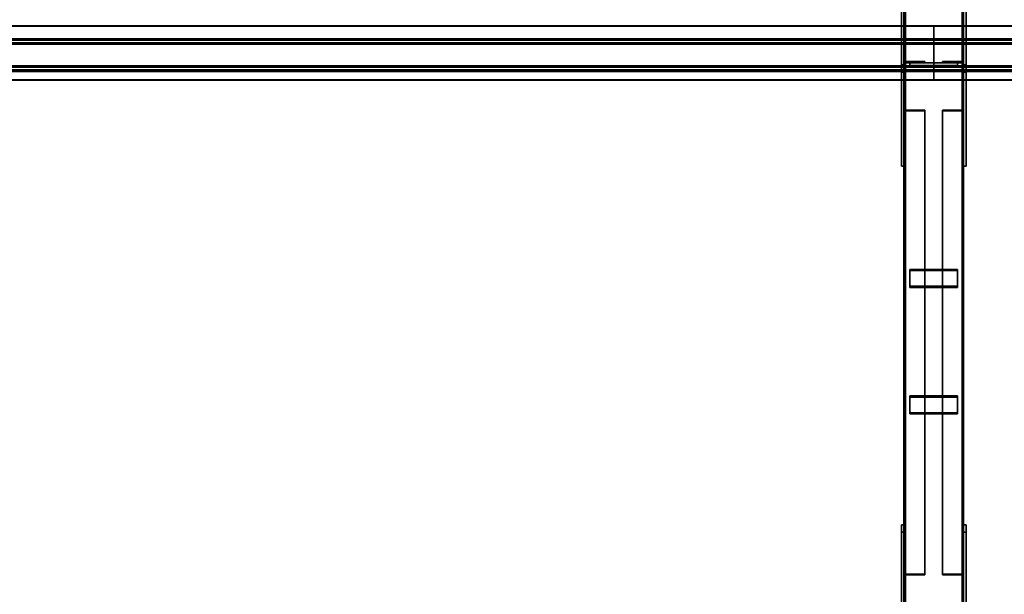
# Model space of a CAD drawing. Extents: x 13429 to 13460.1, y 572.8 to 605.1.
# Tile 280 of 341: x 13436.3 to 13438.4, y 597.2 to 598.5. Entities that reach past the tile are written whole.
import ezdxf

# ---------------------------------------------------------------- set-up
doc = ezdxf.new("R2010")
doc.units = 0
doc.header["$LTSCALE"] = 150
doc.header["$MEASUREMENT"] = 0
doc.layers.add('3DFACE_PLATE', color=7, linetype='CONTINUOUS')
doc.layers.add('3DFACE_SHAPE', color=7, linetype='CONTINUOUS')

msp = doc.modelspace()

# ---------------------------------------------------------------- linework, layer by layer
at = {"layer": '3DFACE_PLATE', "color": 6}
for points, invisible_edges in [([(13438.1359, 598.3575, 0.6102), (13438.1359, 598.3426, 0.7595), (13438.1359, 598.5863, 0.6331)], 2), ([(13438.1359, 598.3426, 0.7595), (13438.1359, 598.5714, 0.7824), (13438.1359, 598.5863, 0.6331)], 12), ([(13438.1409, 598.3575, 0.6102), (13438.1359, 598.3575, 0.6102), (13438.1409, 598.5863, 0.6331)], 2), ([(13438.1359, 598.3575, 0.6102), (13438.1359, 598.5863, 0.6331), (13438.1409, 598.5863, 0.6331)], 12), ([(13438.1409, 598.5863, 0.6331), (13438.1409, 598.5714, 0.7824), (13438.1409, 598.3575, 0.6102)], 2), ([(13438.2659, 598.3575, 0.6102), (13438.2659, 598.3426, 0.7595), (13438.2659, 598.5863, 0.6331)], 2), ([(13438.2659, 598.3426, 0.7595), (13438.2659, 598.5714, 0.7824), (13438.2659, 598.5863, 0.6331)], 12), ([(13438.2709, 598.3575, 0.6102), (13438.2659, 598.3575, 0.6102), (13438.2709, 598.5863, 0.6331)], 2), ([(13438.2659, 598.3575, 0.6102), (13438.2659, 598.5863, 0.6331), (13438.2709, 598.5863, 0.6331)], 12), ([(13438.2709, 598.5863, 0.6331), (13438.2709, 598.5714, 0.7824), (13438.2709, 598.3575, 0.6102)], 2), ([(13438.1409, 598.5714, 0.7824), (13438.1359, 598.5714, 0.7824), (13438.1409, 598.3426, 0.7595)], 2), ([(13438.1359, 598.5714, 0.7824), (13438.1359, 598.3426, 0.7595), (13438.1409, 598.3426, 0.7595)], 12), ([(13438.1409, 598.5714, 0.7824), (13438.1409, 598.3426, 0.7595), (13438.1409, 598.3575, 0.6102)], 12), ([(13438.2709, 598.5714, 0.7824), (13438.2659, 598.5714, 0.7824), (13438.2709, 598.3426, 0.7595)], 2), ([(13438.2659, 598.5714, 0.7824), (13438.2659, 598.3426, 0.7595), (13438.2709, 598.3426, 0.7595)], 12), ([(13438.2709, 598.5714, 0.7824), (13438.2709, 598.3426, 0.7595), (13438.2709, 598.3575, 0.6102)], 12), ([(13438.1359, 598.4105, 0.1699), (13438.1359, 598.4105, 0.0199), (13438.1359, 598.1455, 0.1699)], 2), ([(13438.1359, 598.4105, 0.0199), (13438.1359, 598.1455, 0.0199), (13438.1359, 598.1455, 0.1699)], 12), ([(13438.1409, 598.4105, 0.1699), (13438.1359, 598.4105, 0.1699), (13438.1409, 598.1455, 0.1699)], 2), ([(13438.1359, 598.4105, 0.1699), (13438.1359, 598.1455, 0.1699), (13438.1409, 598.1455, 0.1699)], 12), ([(13438.1409, 598.4105, 0.0199), (13438.1359, 598.4105, 0.0199), (13438.1409, 598.4105, 0.1699)], 2), ([(13438.1359, 598.4105, 0.0199), (13438.1359, 598.4105, 0.1699), (13438.1409, 598.4105, 0.1699)], 12), ([(13438.1409, 598.1455, 0.0199), (13438.1359, 598.1455, 0.0199), (13438.1409, 598.4105, 0.0199)], 2), ([(13438.1359, 598.1455, 0.0199), (13438.1359, 598.4105, 0.0199), (13438.1409, 598.4105, 0.0199)], 12), ([(13438.1409, 598.1455, 0.1699), (13438.1409, 598.1455, 0.0199), (13438.1409, 598.4105, 0.1699)], 2), ([(13438.1409, 598.1455, 0.0199), (13438.1409, 598.4105, 0.0199), (13438.1409, 598.4105, 0.1699)], 12), ([(13438.2659, 598.4105, 0.1699), (13438.2659, 598.4105, 0.0199), (13438.2659, 598.1455, 0.1699)], 2), ([(13438.2659, 598.4105, 0.0199), (13438.2659, 598.1455, 0.0199), (13438.2659, 598.1455, 0.1699)], 12), ([(13438.2709, 598.4105, 0.1699), (13438.2659, 598.4105, 0.1699), (13438.2709, 598.1455, 0.1699)], 2), ([(13438.2659, 598.4105, 0.1699), (13438.2659, 598.1455, 0.1699), (13438.2709, 598.1455, 0.1699)], 12), ([(13438.2709, 598.4105, 0.0199), (13438.2659, 598.4105, 0.0199), (13438.2709, 598.4105, 0.1699)], 2), ([(13438.2659, 598.4105, 0.0199), (13438.2659, 598.4105, 0.1699), (13438.2709, 598.4105, 0.1699)], 12), ([(13438.2709, 598.1455, 0.0199), (13438.2659, 598.1455, 0.0199), (13438.2709, 598.4105, 0.0199)], 2), ([(13438.2659, 598.1455, 0.0199), (13438.2659, 598.4105, 0.0199), (13438.2709, 598.4105, 0.0199)], 12), ([(13438.2709, 598.1455, 0.1699), (13438.2709, 598.1455, 0.0199), (13438.2709, 598.4105, 0.1699)], 2), ([(13438.2709, 598.1455, 0.0199), (13438.2709, 598.4105, 0.0199), (13438.2709, 598.4105, 0.1699)], 12), ([(13438.1409, 598.3426, 0.7595), (13438.1359, 598.3426, 0.7595), (13438.1409, 598.3575, 0.6102)], 2), ([(13438.1359, 598.3426, 0.7595), (13438.1359, 598.3575, 0.6102), (13438.1409, 598.3575, 0.6102)], 12), ([(13438.2534, 598.3615, 0.4871), (13438.2534, 598.3615, 0.4471), (13438.1534, 598.3615, 0.4871)], 2), ([(13438.2534, 598.3615, 0.4471), (13438.1534, 598.3615, 0.4471), (13438.1534, 598.3615, 0.4871)], 12), ([(13438.2534, 598.3565, 0.4871), (13438.2534, 598.3615, 0.4871), (13438.1534, 598.3565, 0.4871)], 2), ([(13438.2534, 598.3615, 0.4871), (13438.1534, 598.3615, 0.4871), (13438.1534, 598.3565, 0.4871)], 12), ([(13438.1534, 598.3565, 0.4471), (13438.1534, 598.3615, 0.4471), (13438.2534, 598.3565, 0.4471)], 2), ([(13438.1534, 598.3615, 0.4471), (13438.2534, 598.3615, 0.4471), (13438.2534, 598.3565, 0.4471)], 12), ([(13438.1534, 598.3565, 0.4871), (13438.1534, 598.3615, 0.4871), (13438.1534, 598.3565, 0.4471)], 2), ([(13438.1534, 598.3615, 0.4871), (13438.1534, 598.3615, 0.4471), (13438.1534, 598.3565, 0.4471)], 12), ([(13438.2534, 598.3615, 0.3341), (13438.2534, 598.3615, 0.2941), (13438.1534, 598.3615, 0.3341)], 2), ([(13438.2534, 598.3615, 0.2941), (13438.1534, 598.3615, 0.2941), (13438.1534, 598.3615, 0.3341)], 12), ([(13438.2534, 598.3565, 0.3341), (13438.2534, 598.3615, 0.3341), (13438.1534, 598.3565, 0.3341)], 2), ([(13438.2534, 598.3615, 0.3341), (13438.1534, 598.3615, 0.3341), (13438.1534, 598.3565, 0.3341)], 12), ([(13438.1534, 598.3565, 0.2941), (13438.1534, 598.3615, 0.2941), (13438.2534, 598.3565, 0.2941)], 2), ([(13438.1534, 598.3615, 0.2941), (13438.2534, 598.3615, 0.2941), (13438.2534, 598.3565, 0.2941)], 12), ([(13438.1534, 598.3565, 0.3341), (13438.1534, 598.3615, 0.3341), (13438.1534, 598.3565, 0.2941)], 2), ([(13438.1534, 598.3615, 0.3341), (13438.1534, 598.3615, 0.2941), (13438.1534, 598.3565, 0.2941)], 12), ([(13438.1534, 598.3565, 0.4871), (13438.1534, 598.3565, 0.4471), (13438.2534, 598.3565, 0.4871)], 2), ([(13438.1534, 598.3565, 0.4471), (13438.2534, 598.3565, 0.4471), (13438.2534, 598.3565, 0.4871)], 12), ([(13438.1534, 598.3565, 0.3341), (13438.1534, 598.3565, 0.2941), (13438.2534, 598.3565, 0.3341)], 2), ([(13438.1534, 598.3565, 0.2941), (13438.2534, 598.3565, 0.2941), (13438.2534, 598.3565, 0.3341)], 12), ([(13438.2534, 598.3565, 0.4471), (13438.2534, 598.3615, 0.4471), (13438.2534, 598.3565, 0.4871)], 2), ([(13438.2534, 598.3615, 0.4471), (13438.2534, 598.3615, 0.4871), (13438.2534, 598.3565, 0.4871)], 12), ([(13438.2534, 598.3565, 0.2941), (13438.2534, 598.3615, 0.2941), (13438.2534, 598.3565, 0.3341)], 2), ([(13438.2534, 598.3615, 0.2941), (13438.2534, 598.3615, 0.3341), (13438.2534, 598.3565, 0.3341)], 12), ([(13438.2709, 598.3426, 0.7595), (13438.2659, 598.3426, 0.7595), (13438.2709, 598.3575, 0.6102)], 2), ([(13438.2659, 598.3426, 0.7595), (13438.2659, 598.3575, 0.6102), (13438.2709, 598.3575, 0.6102)], 12), ([(13438.1409, 598.1455, 0.1699), (13438.1359, 598.1455, 0.1699), (13438.1409, 598.1455, 0.0199)], 2), ([(13438.1359, 598.1455, 0.1699), (13438.1359, 598.1455, 0.0199), (13438.1409, 598.1455, 0.0199)], 12), ([(13438.2709, 598.1455, 0.1699), (13438.2659, 598.1455, 0.1699), (13438.2709, 598.1455, 0.0199)], 2), ([(13438.2659, 598.1455, 0.1699), (13438.2659, 598.1455, 0.0199), (13438.2709, 598.1455, 0.0199)], 12), ([(13438.1534, 597.9291, 0.2813), (13438.1534, 597.8938, 0.3), (13438.2534, 597.9291, 0.2813)], 2), ([(13438.1534, 597.8938, 0.3), (13438.2534, 597.8938, 0.3), (13438.2534, 597.9291, 0.2813)], 12), ([(13438.2534, 597.9291, 0.2813), (13438.2534, 597.9268, 0.2768), (13438.1534, 597.9291, 0.2813)], 2), ([(13438.2534, 597.9268, 0.2768), (13438.1534, 597.9268, 0.2768), (13438.1534, 597.9291, 0.2813)], 12), ([(13438.1534, 597.9291, 0.2813), (13438.1534, 597.9268, 0.2768), (13438.1534, 597.8938, 0.3)], 2), ([(13438.2534, 597.9268, 0.2768), (13438.2534, 597.8914, 0.2956), (13438.1534, 597.9268, 0.2768)], 2), ([(13438.2534, 597.8914, 0.2956), (13438.1534, 597.8914, 0.2956), (13438.1534, 597.9268, 0.2768)], 12), ([(13438.1534, 597.9268, 0.2768), (13438.1534, 597.8914, 0.2956), (13438.1534, 597.8938, 0.3)], 12), ([(13438.2534, 597.8938, 0.3), (13438.2534, 597.8914, 0.2956), (13438.2534, 597.9291, 0.2813)], 2), ([(13438.2534, 597.8914, 0.2956), (13438.2534, 597.9268, 0.2768), (13438.2534, 597.9291, 0.2813)], 12), ([(13438.1534, 597.8938, 0.3), (13438.1534, 597.8914, 0.2956), (13438.2534, 597.8938, 0.3)], 2), ([(13438.1534, 597.8914, 0.2956), (13438.2534, 597.8914, 0.2956), (13438.2534, 597.8938, 0.3)], 12), ([(13438.1534, 597.664, 0.4217), (13438.1534, 597.6287, 0.4404), (13438.2534, 597.664, 0.4217)], 2), ([(13438.1534, 597.6287, 0.4404), (13438.2534, 597.6287, 0.4404), (13438.2534, 597.664, 0.4217)], 12), ([(13438.2534, 597.664, 0.4217), (13438.2534, 597.6617, 0.4173), (13438.1534, 597.664, 0.4217)], 2), ([(13438.2534, 597.6617, 0.4173), (13438.1534, 597.6617, 0.4173), (13438.1534, 597.664, 0.4217)], 12), ([(13438.1534, 597.664, 0.4217), (13438.1534, 597.6617, 0.4173), (13438.1534, 597.6287, 0.4404)], 2), ([(13438.2534, 597.6617, 0.4173), (13438.2534, 597.6263, 0.436), (13438.1534, 597.6617, 0.4173)], 2), ([(13438.2534, 597.6263, 0.436), (13438.1534, 597.6263, 0.436), (13438.1534, 597.6617, 0.4173)], 12), ([(13438.1534, 597.6617, 0.4173), (13438.1534, 597.6263, 0.436), (13438.1534, 597.6287, 0.4404)], 12), ([(13438.2534, 597.6287, 0.4404), (13438.2534, 597.6263, 0.436), (13438.2534, 597.664, 0.4217)], 2), ([(13438.2534, 597.6263, 0.436), (13438.2534, 597.6617, 0.4173), (13438.2534, 597.664, 0.4217)], 12), ([(13438.1534, 597.6287, 0.4404), (13438.1534, 597.6263, 0.436), (13438.2534, 597.6287, 0.4404)], 2), ([(13438.1534, 597.6263, 0.436), (13438.2534, 597.6263, 0.436), (13438.2534, 597.6287, 0.4404)], 12), ([(13438.1359, 597.145, 0.489), (13438.1359, 597.1301, 0.6383), (13438.1359, 597.3938, 0.5139)], 2), ([(13438.1359, 597.1301, 0.6383), (13438.1359, 597.3789, 0.6631), (13438.1359, 597.3938, 0.5139)], 12), ([(13438.1409, 597.145, 0.489), (13438.1359, 597.145, 0.489), (13438.1409, 597.3938, 0.5139)], 2), ([(13438.1359, 597.145, 0.489), (13438.1359, 597.3938, 0.5139), (13438.1409, 597.3938, 0.5139)], 12), ([(13438.1409, 597.3938, 0.5139), (13438.1359, 597.3938, 0.5139), (13438.1409, 597.3789, 0.6631)], 2), ([(13438.1359, 597.3938, 0.5139), (13438.1359, 597.3789, 0.6631), (13438.1409, 597.3789, 0.6631)], 12), ([(13438.1409, 597.3938, 0.5139), (13438.1409, 597.3789, 0.6631), (13438.1409, 597.145, 0.489)], 2), ([(13438.2659, 597.145, 0.489), (13438.2659, 597.1301, 0.6383), (13438.2659, 597.3938, 0.5139)], 2), ([(13438.2659, 597.1301, 0.6383), (13438.2659, 597.3789, 0.6631), (13438.2659, 597.3938, 0.5139)], 12), ([(13438.2709, 597.145, 0.489), (13438.2659, 597.145, 0.489), (13438.2709, 597.3938, 0.5139)], 2), ([(13438.2659, 597.145, 0.489), (13438.2659, 597.3938, 0.5139), (13438.2709, 597.3938, 0.5139)], 12), ([(13438.2709, 597.3938, 0.5139), (13438.2659, 597.3938, 0.5139), (13438.2709, 597.3789, 0.6631)], 2), ([(13438.2659, 597.3938, 0.5139), (13438.2659, 597.3789, 0.6631), (13438.2709, 597.3789, 0.6631)], 12), ([(13438.2709, 597.3938, 0.5139), (13438.2709, 597.3789, 0.6631), (13438.2709, 597.145, 0.489)], 2), ([(13438.1409, 597.3789, 0.6631), (13438.1359, 597.3789, 0.6631), (13438.1409, 597.1301, 0.6383)], 2), ([(13438.1359, 597.3789, 0.6631), (13438.1359, 597.1301, 0.6383), (13438.1409, 597.1301, 0.6383)], 12), ([(13438.1409, 597.3789, 0.6631), (13438.1409, 597.1301, 0.6383), (13438.1409, 597.145, 0.489)], 12), ([(13438.2709, 597.3789, 0.6631), (13438.2659, 597.3789, 0.6631), (13438.2709, 597.1301, 0.6383)], 2), ([(13438.2659, 597.3789, 0.6631), (13438.2659, 597.1301, 0.6383), (13438.2709, 597.1301, 0.6383)], 12), ([(13438.2709, 597.3789, 0.6631), (13438.2709, 597.1301, 0.6383), (13438.2709, 597.145, 0.489)], 12)]:
    msp.add_3dface(points, dxfattribs=dict(at, invisible_edges=invisible_edges))
at = {"layer": '3DFACE_SHAPE', "color": 13}
for points, invisible_edges in [([(13438.1409, 599.596, 0.0499), (13438.1409, 594.746, 0.0499), (13438.1439, 599.596, 0.0499)], 2), ([(13438.1409, 594.746, 0.0499), (13438.1439, 594.746, 0.0499), (13438.1439, 599.596, 0.0499)], 12), ([(13438.1409, 599.596, -0.0001), (13438.1409, 594.746, -0.0001), (13438.1409, 599.596, 0.0499)], 2), ([(13438.1409, 594.746, -0.0001), (13438.1409, 594.746, 0.0499), (13438.1409, 599.596, 0.0499)], 12), ([(13438.2659, 599.596, -0.0001), (13438.2659, 594.746, -0.0001), (13438.1409, 599.596, -0.0001)], 2), ([(13438.2659, 594.746, -0.0001), (13438.1409, 594.746, -0.0001), (13438.1409, 599.596, -0.0001)], 12), ([(13438.1409, 599.596, 0.8547), (13438.1409, 594.75, 0.3701), (13438.1409, 599.5911, 0.9045)], 2), ([(13438.1439, 599.596, 0.8547), (13438.1439, 594.75, 0.3701), (13438.1409, 599.596, 0.8547)], 2), ([(13438.1439, 594.75, 0.3701), (13438.1409, 594.75, 0.3701), (13438.1409, 599.596, 0.8547)], 12), ([(13438.1409, 594.75, 0.3701), (13438.1409, 594.745, 0.4199), (13438.1409, 599.5911, 0.9045)], 12), ([(13438.1409, 599.5911, 0.9045), (13438.1409, 594.745, 0.4199), (13438.2659, 599.5911, 0.9045)], 2), ([(13438.1409, 594.745, 0.4199), (13438.2659, 594.745, 0.4199), (13438.2659, 599.5911, 0.9045)], 12), ([(13438.1439, 599.596, 0.0029), (13438.1439, 594.746, 0.0029), (13438.2628, 599.596, 0.0029)], 2), ([(13438.1439, 594.746, 0.0029), (13438.2628, 594.746, 0.0029), (13438.2628, 599.596, 0.0029)], 12), ([(13438.1439, 599.596, 0.0499), (13438.1439, 594.746, 0.0499), (13438.1439, 599.596, 0.0029)], 2), ([(13438.1439, 594.746, 0.0499), (13438.1439, 594.746, 0.0029), (13438.1439, 599.596, 0.0029)], 12), ([(13438.1439, 599.5914, 0.9014), (13438.1439, 594.7453, 0.4168), (13438.1439, 599.596, 0.8547)], 2), ([(13438.1439, 594.7453, 0.4168), (13438.1439, 594.75, 0.3701), (13438.1439, 599.596, 0.8547)], 12), ([(13438.2628, 599.5914, 0.9014), (13438.2628, 594.7453, 0.4168), (13438.1439, 599.5914, 0.9014)], 2), ([(13438.2628, 594.7453, 0.4168), (13438.1439, 594.7453, 0.4168), (13438.1439, 599.5914, 0.9014)], 12), ([(13438.2628, 599.596, 0.0499), (13438.2628, 594.746, 0.0499), (13438.2659, 599.596, 0.0499)], 2), ([(13438.2628, 594.746, 0.0499), (13438.2659, 594.746, 0.0499), (13438.2659, 599.596, 0.0499)], 12), ([(13438.2628, 599.596, 0.0029), (13438.2628, 594.746, 0.0029), (13438.2628, 599.596, 0.0499)], 2), ([(13438.2628, 594.746, 0.0029), (13438.2628, 594.746, 0.0499), (13438.2628, 599.596, 0.0499)], 12), ([(13438.2628, 599.596, 0.8547), (13438.2628, 594.75, 0.3701), (13438.2628, 599.5914, 0.9014)], 2), ([(13438.2659, 599.596, 0.8547), (13438.2659, 594.75, 0.3701), (13438.2628, 599.596, 0.8547)], 2), ([(13438.2659, 594.75, 0.3701), (13438.2628, 594.75, 0.3701), (13438.2628, 599.596, 0.8547)], 12), ([(13438.2628, 594.75, 0.3701), (13438.2628, 594.7453, 0.4168), (13438.2628, 599.5914, 0.9014)], 12), ([(13438.2659, 599.596, 0.0499), (13438.2659, 594.746, 0.0499), (13438.2659, 599.596, -0.0001)], 2), ([(13438.2659, 594.746, 0.0499), (13438.2659, 594.746, -0.0001), (13438.2659, 599.596, -0.0001)], 12), ([(13438.2659, 599.5911, 0.9045), (13438.2659, 594.745, 0.4199), (13438.2659, 599.596, 0.8547)], 2), ([(13438.2659, 594.745, 0.4199), (13438.2659, 594.75, 0.3701), (13438.2659, 599.596, 0.8547)], 12), ([(13438.2034, 598.4392, 0.7893), (13434.0908, 598.4392, 0.7893), (13438.2034, 598.4389, 0.7923)], 2), ([(13434.0908, 598.4392, 0.7893), (13434.0908, 598.4389, 0.7923), (13438.2034, 598.4389, 0.7923)], 12), ([(13438.2034, 598.4094, 0.7863), (13434.0908, 598.4094, 0.7863), (13438.2034, 598.4392, 0.7893)], 2), ([(13434.0908, 598.4094, 0.7863), (13434.0908, 598.4392, 0.7893), (13438.2034, 598.4392, 0.7893)], 12), ([(13438.2034, 598.4389, 0.7923), (13434.0908, 598.4389, 0.7923), (13438.2034, 598.4121, 0.7896)], 2), ([(13434.0908, 598.4389, 0.7923), (13434.0908, 598.4121, 0.7897), (13438.2034, 598.4121, 0.7896)], 12), ([(13438.2034, 598.4389, 0.7923), (13438.2034, 598.4121, 0.7896), (13438.2034, 598.4392, 0.7893)], 2), ([(13438.2034, 598.4392, 0.7893), (13438.2034, 598.4121, 0.7896), (13438.2034, 598.4094, 0.7863)], 3), ([(13438.2034, 598.4392, 0.7893), (13438.2034, 598.4094, 0.7863), (13438.2034, 598.4389, 0.7923)], 2), ([(13442.1809, 598.4392, 0.7893), (13438.2034, 598.4392, 0.7893), (13442.1809, 598.4389, 0.7923)], 2), ([(13438.2034, 598.4392, 0.7893), (13438.2034, 598.4389, 0.7923), (13442.1809, 598.4389, 0.7923)], 12), ([(13442.1809, 598.4094, 0.7863), (13438.2034, 598.4094, 0.7863), (13442.1809, 598.4392, 0.7893)], 2), ([(13438.2034, 598.4094, 0.7863), (13438.2034, 598.4392, 0.7893), (13442.1809, 598.4392, 0.7893)], 12), ([(13438.2034, 598.4389, 0.7923), (13438.2034, 598.4094, 0.7863), (13438.2034, 598.4121, 0.7896)], 3), ([(13442.1809, 598.4389, 0.7923), (13438.2034, 598.4389, 0.7923), (13442.1809, 598.4121, 0.7896)], 2), ([(13438.2034, 598.4389, 0.7923), (13438.2034, 598.4121, 0.7896), (13442.1809, 598.4121, 0.7896)], 12), ([(13438.2034, 598.4121, 0.7896), (13434.0908, 598.4121, 0.7897), (13438.2034, 598.4034, 0.8761)], 2), ([(13434.0908, 598.4121, 0.7897), (13434.0908, 598.4034, 0.8762), (13438.2034, 598.4034, 0.8761)], 12), ([(13438.2034, 598.4007, 0.8728), (13434.0908, 598.4007, 0.8729), (13438.2034, 598.4094, 0.7863)], 2), ([(13434.0908, 598.4007, 0.8729), (13434.0908, 598.4094, 0.7863), (13438.2034, 598.4094, 0.7863)], 12), ([(13438.2034, 598.4034, 0.8761), (13434.0908, 598.4034, 0.8762), (13438.2034, 598.3437, 0.8702)], 2), ([(13434.0908, 598.4034, 0.8762), (13434.0908, 598.3437, 0.8702), (13438.2034, 598.3437, 0.8702)], 12), ([(13438.2034, 598.3471, 0.8674), (13434.0908, 598.3471, 0.8675), (13438.2034, 598.4007, 0.8728)], 2), ([(13434.0908, 598.3471, 0.8675), (13434.0908, 598.4007, 0.8729), (13438.2034, 598.4007, 0.8728)], 12), ([(13438.1441, 598.3647, 0.7201), (13438.1409, 598.4055, 0.7201), (13438.1409, 598.3615, 0.7201)], 13), ([(13438.1441, 598.3647, 0.7201), (13438.1441, 598.4055, 0.7201), (13438.1409, 598.4055, 0.7201)], 12), ([(13438.1441, 598.4055, 0.0611), (13438.1441, 598.3647, 0.0611), (13438.1409, 598.4055, 0.0611)], 2), ([(13438.1409, 598.4055, 0.0611), (13438.1441, 598.3647, 0.0611), (13438.1409, 598.3615, 0.0611)], 3), ([(13438.1409, 598.4055, 0.7201), (13438.1409, 598.4055, 0.0611), (13438.1409, 598.3615, 0.7201)], 2), ([(13438.1409, 598.4055, 0.0611), (13438.1409, 598.3615, 0.0611), (13438.1409, 598.3615, 0.7201)], 12), ([(13438.1441, 598.4055, 0.7201), (13438.1441, 598.4055, 0.0611), (13438.1409, 598.4055, 0.7201)], 2), ([(13438.1441, 598.4055, 0.0611), (13438.1409, 598.4055, 0.0611), (13438.1409, 598.4055, 0.7201)], 12), ([(13438.1441, 598.3647, 0.7201), (13438.1441, 598.3647, 0.0611), (13438.1441, 598.4055, 0.7201)], 2), ([(13438.1441, 598.3647, 0.0611), (13438.1441, 598.4055, 0.0611), (13438.1441, 598.4055, 0.7201)], 12), ([(13438.2034, 598.4121, 0.7896), (13438.2034, 598.4007, 0.8728), (13438.2034, 598.4094, 0.7863)], 13), ([(13438.2034, 598.4007, 0.8728), (13438.2034, 598.4121, 0.7896), (13438.2034, 598.4034, 0.8761)], 13), ([(13438.2034, 598.4094, 0.7863), (13438.2034, 598.4007, 0.8728), (13438.2034, 598.4121, 0.7896)], 14), ([(13438.2034, 598.4121, 0.7896), (13438.2034, 598.4007, 0.8728), (13438.2034, 598.4034, 0.8761)], 3), ([(13442.1809, 598.4121, 0.7896), (13438.2034, 598.4121, 0.7896), (13442.1809, 598.4034, 0.8761)], 2), ([(13438.2034, 598.4121, 0.7896), (13438.2034, 598.4034, 0.8761), (13442.1809, 598.4034, 0.8761)], 12), ([(13442.1809, 598.4007, 0.8728), (13438.2034, 598.4007, 0.8728), (13442.1809, 598.4094, 0.7863)], 2), ([(13438.2034, 598.4007, 0.8728), (13438.2034, 598.4094, 0.7863), (13442.1809, 598.4094, 0.7863)], 12), ([(13438.2034, 598.3437, 0.8702), (13438.2034, 598.4007, 0.8728), (13438.2034, 598.4034, 0.8761)], 3), ([(13438.2034, 598.4007, 0.8728), (13438.2034, 598.3471, 0.8674), (13438.2034, 598.4034, 0.8761)], 14), ([(13438.2034, 598.4034, 0.8761), (13438.2034, 598.3471, 0.8674), (13438.2034, 598.3437, 0.8702)], 3), ([(13442.1809, 598.4034, 0.8761), (13438.2034, 598.4034, 0.8761), (13442.1809, 598.3437, 0.8702)], 2), ([(13438.2034, 598.4034, 0.8761), (13438.2034, 598.3437, 0.8702), (13442.1809, 598.3437, 0.8702)], 12), ([(13438.2034, 598.3471, 0.8674), (13438.2034, 598.4007, 0.8728), (13438.2034, 598.3437, 0.8702)], 14), ([(13442.1809, 598.3471, 0.8674), (13438.2034, 598.3471, 0.8674), (13442.1809, 598.4007, 0.8728)], 2), ([(13438.2034, 598.3471, 0.8674), (13438.2034, 598.4007, 0.8728), (13442.1809, 598.4007, 0.8728)], 12), ([(13438.2627, 598.3647, 0.0611), (13438.2659, 598.4055, 0.0611), (13438.2659, 598.3615, 0.0611)], 13), ([(13438.2627, 598.3647, 0.0611), (13438.2627, 598.4055, 0.0611), (13438.2659, 598.4055, 0.0611)], 12), ([(13438.2627, 598.4055, 0.7201), (13438.2627, 598.3647, 0.7201), (13438.2659, 598.4055, 0.7201)], 2), ([(13438.2659, 598.4055, 0.7201), (13438.2627, 598.3647, 0.7201), (13438.2659, 598.3615, 0.7201)], 3), ([(13438.2627, 598.4055, 0.0611), (13438.2627, 598.4055, 0.7201), (13438.2659, 598.4055, 0.0611)], 2), ([(13438.2627, 598.4055, 0.7201), (13438.2659, 598.4055, 0.7201), (13438.2659, 598.4055, 0.0611)], 12), ([(13438.2627, 598.3647, 0.0611), (13438.2627, 598.3647, 0.7201), (13438.2627, 598.4055, 0.0611)], 2), ([(13438.2627, 598.3647, 0.7201), (13438.2627, 598.4055, 0.7201), (13438.2627, 598.4055, 0.0611)], 12), ([(13438.2659, 598.4055, 0.0611), (13438.2659, 598.4055, 0.7201), (13438.2659, 598.3615, 0.0611)], 2), ([(13438.2659, 598.4055, 0.7201), (13438.2659, 598.3615, 0.7201), (13438.2659, 598.3615, 0.0611)], 12), ([(13438.2034, 598.3557, 0.7809), (13434.0908, 598.3557, 0.781), (13438.2034, 598.3471, 0.8674)], 2), ([(13434.0908, 598.3557, 0.781), (13434.0908, 598.3471, 0.8675), (13438.2034, 598.3471, 0.8674)], 12), ([(13438.2034, 598.3259, 0.7779), (13434.0908, 598.3259, 0.778), (13438.2034, 598.3557, 0.7809)], 2), ([(13434.0908, 598.3259, 0.778), (13434.0908, 598.3557, 0.781), (13438.2034, 598.3557, 0.7809)], 12), ([(13438.1849, 598.3615, 0.7201), (13438.1441, 598.3647, 0.7201), (13438.1409, 598.3615, 0.7201)], 3), ([(13438.1441, 598.3647, 0.0611), (13438.1849, 598.3615, 0.0611), (13438.1409, 598.3615, 0.0611)], 13), ([(13438.1409, 598.3615, 0.7201), (13438.1409, 598.3615, 0.0611), (13438.1849, 598.3615, 0.7201)], 2), ([(13438.1409, 598.3615, 0.0611), (13438.1849, 598.3615, 0.0611), (13438.1849, 598.3615, 0.7201)], 12), ([(13438.1849, 598.3647, 0.7201), (13438.1441, 598.3647, 0.7201), (13438.1849, 598.3615, 0.7201)], 2), ([(13438.1441, 598.3647, 0.0611), (13438.1849, 598.3647, 0.0611), (13438.1849, 598.3615, 0.0611)], 12), ([(13438.1849, 598.3647, 0.7201), (13438.1849, 598.3647, 0.0611), (13438.1441, 598.3647, 0.7201)], 2), ([(13438.1849, 598.3647, 0.0611), (13438.1441, 598.3647, 0.0611), (13438.1441, 598.3647, 0.7201)], 12), ([(13438.1849, 598.3615, 0.7201), (13438.1849, 598.3615, 0.0611), (13438.1849, 598.3647, 0.7201)], 2), ([(13438.1849, 598.3615, 0.0611), (13438.1849, 598.3647, 0.0611), (13438.1849, 598.3647, 0.7201)], 12), ([(13438.2034, 598.3524, 0.7836), (13438.2034, 598.3557, 0.7809), (13438.2034, 598.3471, 0.8674)], 13), ([(13438.2034, 598.3524, 0.7836), (13438.2034, 598.3256, 0.781), (13438.2034, 598.3557, 0.7809)], 14), ([(13438.2034, 598.3256, 0.781), (13438.2034, 598.3259, 0.7779), (13438.2034, 598.3557, 0.7809)], 12), ([(13438.2034, 598.3557, 0.7809), (13438.2034, 598.3259, 0.7779), (13438.2034, 598.3524, 0.7836)], 14), ([(13438.2034, 598.3471, 0.8674), (13438.2034, 598.3557, 0.7809), (13438.2034, 598.3524, 0.7836)], 14), ([(13442.1809, 598.3557, 0.7809), (13438.2034, 598.3557, 0.7809), (13442.1809, 598.3471, 0.8674)], 2), ([(13438.2034, 598.3557, 0.7809), (13438.2034, 598.3471, 0.8674), (13442.1809, 598.3471, 0.8674)], 12), ([(13442.1809, 598.3259, 0.7779), (13438.2034, 598.3259, 0.7779), (13442.1809, 598.3557, 0.7809)], 2), ([(13438.2034, 598.3259, 0.7779), (13438.2034, 598.3557, 0.7809), (13442.1809, 598.3557, 0.7809)], 12), ([(13438.2219, 598.3647, 0.0611), (13438.2627, 598.3647, 0.0611), (13438.2219, 598.3615, 0.0611)], 2), ([(13438.2219, 598.3615, 0.0611), (13438.2627, 598.3647, 0.0611), (13438.2659, 598.3615, 0.0611)], 3), ([(13438.2627, 598.3647, 0.7201), (13438.2219, 598.3615, 0.7201), (13438.2659, 598.3615, 0.7201)], 13), ([(13438.2627, 598.3647, 0.7201), (13438.2219, 598.3647, 0.7201), (13438.2219, 598.3615, 0.7201)], 12), ([(13438.2219, 598.3647, 0.0611), (13438.2219, 598.3647, 0.7201), (13438.2627, 598.3647, 0.0611)], 2), ([(13438.2219, 598.3647, 0.7201), (13438.2627, 598.3647, 0.7201), (13438.2627, 598.3647, 0.0611)], 12), ([(13438.2219, 598.3615, 0.0611), (13438.2219, 598.3615, 0.7201), (13438.2219, 598.3647, 0.0611)], 2), ([(13438.2219, 598.3615, 0.7201), (13438.2219, 598.3647, 0.7201), (13438.2219, 598.3647, 0.0611)], 12), ([(13438.2659, 598.3615, 0.0611), (13438.2659, 598.3615, 0.7201), (13438.2219, 598.3615, 0.0611)], 2), ([(13438.2659, 598.3615, 0.7201), (13438.2219, 598.3615, 0.7201), (13438.2219, 598.3615, 0.0611)], 12), ([(13438.2034, 598.3524, 0.7836), (13434.0908, 598.3524, 0.7837), (13438.2034, 598.3256, 0.781)], 2), ([(13434.0908, 598.3524, 0.7837), (13434.0908, 598.3256, 0.781), (13438.2034, 598.3256, 0.781)], 12), ([(13438.2034, 598.3437, 0.8702), (13434.0908, 598.3437, 0.8702), (13438.2034, 598.3524, 0.7836)], 2), ([(13434.0908, 598.3437, 0.8702), (13434.0908, 598.3524, 0.7837), (13438.2034, 598.3524, 0.7836)], 12), ([(13438.2034, 598.3437, 0.8702), (13438.2034, 598.3524, 0.7836), (13438.2034, 598.3471, 0.8674)], 14), ([(13438.2034, 598.3259, 0.7779), (13438.2034, 598.3256, 0.781), (13438.2034, 598.3524, 0.7836)], 12), ([(13438.2034, 598.3471, 0.8674), (13438.2034, 598.3524, 0.7836), (13438.2034, 598.3437, 0.8702)], 13), ([(13442.1809, 598.3524, 0.7836), (13438.2034, 598.3524, 0.7836), (13442.1809, 598.3256, 0.781)], 2), ([(13438.2034, 598.3524, 0.7836), (13438.2034, 598.3256, 0.781), (13442.1809, 598.3256, 0.781)], 12), ([(13442.1809, 598.3437, 0.8702), (13438.2034, 598.3437, 0.8702), (13442.1809, 598.3524, 0.7836)], 2), ([(13438.2034, 598.3437, 0.8702), (13438.2034, 598.3524, 0.7836), (13442.1809, 598.3524, 0.7836)], 12), ([(13438.2034, 598.3256, 0.781), (13434.0908, 598.3256, 0.781), (13438.2034, 598.3259, 0.7779)], 2), ([(13434.0908, 598.3256, 0.781), (13434.0908, 598.3259, 0.778), (13438.2034, 598.3259, 0.7779)], 12), ([(13442.1809, 598.3256, 0.781), (13438.2034, 598.3256, 0.781), (13442.1809, 598.3259, 0.7779)], 2), ([(13438.2034, 598.3256, 0.781), (13438.2034, 598.3259, 0.7779), (13442.1809, 598.3259, 0.7779)], 12), ([(13438.1849, 598.2625, 0.0989), (13438.1441, 598.261, 0.0961), (13438.1409, 598.2625, 0.0989)], 3), ([(13438.1441, 598.261, 0.0961), (13438.1409, 598.2419, 0.06), (13438.1409, 598.2625, 0.0989)], 13), ([(13438.1409, 598.2419, 0.06), (13438.1409, 597.27, 0.5751), (13438.1409, 598.2625, 0.0989)], 2), ([(13438.1409, 597.27, 0.5751), (13438.1409, 597.2906, 0.614), (13438.1409, 598.2625, 0.0989)], 12), ([(13438.1409, 598.2625, 0.0989), (13438.1409, 597.2906, 0.614), (13438.1849, 598.2625, 0.0989)], 2), ([(13438.1409, 597.2906, 0.614), (13438.1849, 597.2906, 0.614), (13438.1849, 598.2625, 0.0989)], 12), ([(13438.1441, 598.261, 0.0961), (13438.1441, 598.2419, 0.06), (13438.1409, 598.2419, 0.06)], 12), ([(13438.1849, 598.261, 0.0961), (13438.1441, 598.261, 0.0961), (13438.1849, 598.2625, 0.0989)], 2), ([(13438.1441, 598.261, 0.0961), (13438.1441, 597.2891, 0.6111), (13438.1441, 598.2419, 0.06)], 2), ([(13438.1849, 598.261, 0.0961), (13438.1849, 597.2891, 0.6111), (13438.1441, 598.261, 0.0961)], 2), ([(13438.1849, 597.2891, 0.6111), (13438.1441, 597.2891, 0.6111), (13438.1441, 598.261, 0.0961)], 12), ([(13438.1849, 598.2625, 0.0989), (13438.1849, 597.2906, 0.614), (13438.1849, 598.261, 0.0961)], 2), ([(13438.1849, 597.2906, 0.614), (13438.1849, 597.2891, 0.6111), (13438.1849, 598.261, 0.0961)], 12), ([(13438.2627, 598.261, 0.0961), (13438.2219, 598.2625, 0.0989), (13438.2659, 598.2625, 0.0989)], 13), ([(13438.2627, 598.261, 0.0961), (13438.2219, 598.261, 0.0961), (13438.2219, 598.2625, 0.0989)], 12), ([(13438.2219, 597.2906, 0.614), (13438.2219, 598.2625, 0.0989), (13438.2219, 597.2891, 0.6111)], 2), ([(13438.2219, 598.2625, 0.0989), (13438.2219, 598.261, 0.0961), (13438.2219, 597.2891, 0.6111)], 12), ([(13438.2659, 597.2906, 0.614), (13438.2659, 598.2625, 0.0989), (13438.2219, 597.2906, 0.614)], 2), ([(13438.2659, 598.2625, 0.0989), (13438.2219, 598.2625, 0.0989), (13438.2219, 597.2906, 0.614)], 12), ([(13438.2219, 597.2891, 0.6111), (13438.2219, 598.261, 0.0961), (13438.2627, 597.2891, 0.6111)], 2), ([(13438.2219, 598.261, 0.0961), (13438.2627, 598.261, 0.0961), (13438.2627, 597.2891, 0.6111)], 12), ([(13438.2659, 598.2419, 0.06), (13438.2627, 598.261, 0.0961), (13438.2659, 598.2625, 0.0989)], 3), ([(13438.2627, 598.2419, 0.06), (13438.2627, 598.261, 0.0961), (13438.2659, 598.2419, 0.06)], 2), ([(13438.2627, 597.2891, 0.6111), (13438.2627, 598.261, 0.0961), (13438.2627, 597.27, 0.5751)], 2), ([(13438.2627, 598.261, 0.0961), (13438.2627, 598.2419, 0.06), (13438.2627, 597.27, 0.5751)], 12), ([(13438.2659, 598.2419, 0.06), (13438.2659, 598.2625, 0.0989), (13438.2659, 597.2906, 0.614)], 12), ([(13438.1441, 598.2419, 0.06), (13438.1441, 597.27, 0.5751), (13438.1409, 598.2419, 0.06)], 2), ([(13438.1441, 597.27, 0.5751), (13438.1409, 597.27, 0.5751), (13438.1409, 598.2419, 0.06)], 12), ([(13438.1441, 597.2891, 0.6111), (13438.1441, 597.27, 0.5751), (13438.1441, 598.2419, 0.06)], 12), ([(13438.2627, 597.27, 0.5751), (13438.2627, 598.2419, 0.06), (13438.2659, 597.27, 0.5751)], 2), ([(13438.2627, 598.2419, 0.06), (13438.2659, 598.2419, 0.06), (13438.2659, 597.27, 0.5751)], 12), ([(13438.2659, 597.27, 0.5751), (13438.2659, 598.2419, 0.06), (13438.2659, 597.2906, 0.614)], 2), ([(13438.1409, 597.27, 0.5751), (13438.1441, 597.2891, 0.6111), (13438.1409, 597.2906, 0.614)], 3), ([(13438.1441, 597.2891, 0.6111), (13438.1849, 597.2906, 0.614), (13438.1409, 597.2906, 0.614)], 13), ([(13438.1441, 597.27, 0.5751), (13438.1441, 597.2891, 0.6111), (13438.1409, 597.27, 0.5751)], 2), ([(13438.1441, 597.2891, 0.6111), (13438.1849, 597.2891, 0.6111), (13438.1849, 597.2906, 0.614)], 12), ([(13438.2219, 597.2891, 0.6111), (13438.2627, 597.2891, 0.6111), (13438.2219, 597.2906, 0.614)], 2), ([(13438.2219, 597.2906, 0.614), (13438.2627, 597.2891, 0.6111), (13438.2659, 597.2906, 0.614)], 3), ([(13438.2627, 597.2891, 0.6111), (13438.2659, 597.27, 0.5751), (13438.2659, 597.2906, 0.614)], 13), ([(13438.2627, 597.2891, 0.6111), (13438.2627, 597.27, 0.5751), (13438.2659, 597.27, 0.5751)], 12)]:
    msp.add_3dface(points, dxfattribs=dict(at, invisible_edges=invisible_edges))

doc.saveas('drawing.dxf')
